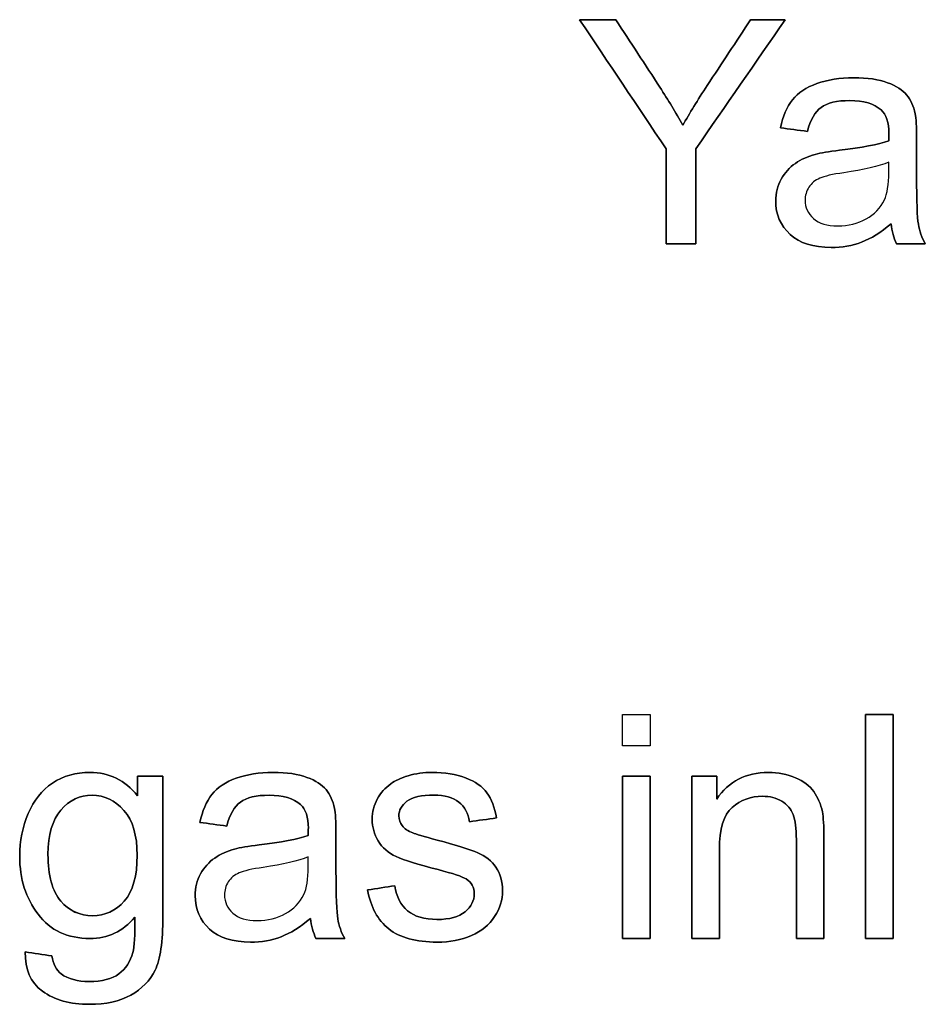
# Model space of a CAD drawing. Header units: inches. Extents: x 0 to 20790, y -12 to 14700.
# Tile 337 of 359: x 12641 to 13045, y 11741 to 12180. Entities that reach past the tile are written whole.
import ezdxf

# ---------------------------------------------------------------- set-up
doc = ezdxf.new("R2010")
doc.units = ezdxf.units.IN
doc.layers.add('1', color=7, linetype='Continuous', true_color=0xffffff)
doc.layers.add('254', color=7, linetype='Continuous', true_color=0xffffff)

msp = doc.modelspace()

# ---------------------------------------------------------------- linework, layer by layer
at = {"layer": '1', "color": 2, "linetype": 'Continuous', "lineweight": 25}
for points, knots in [([(12929.213, 12122.322), (12929.213, 12108.2), (12929.213, 12094.079), (12929.213, 12079.958), (12933.622, 12079.958), (12938.031, 12079.958), (12942.439, 12079.958), (12942.439, 12094.079), (12942.439, 12108.2), (12942.439, 12122.322), (12955.742, 12141.534), (12969.045, 12160.746), (12982.347, 12179.958), (12977.205, 12179.958), (12972.063, 12179.958), (12966.921, 12179.958), (12960.466, 12170.16), (12954.011, 12160.362), (12943.254, 12144.035), (12939.651, 12138.131), (12936.632, 12132.887), (12933.511, 12138.541), (12930.109, 12144.169), (12919.962, 12159.889), (12913.327, 12169.904), (12906.752, 12179.958), (12901.389, 12179.958), (12896.025, 12179.958), (12890.661, 12179.958), (12903.512, 12160.746), (12916.363, 12141.534), (12929.213, 12122.322)], [0, 0, 0, 0, 0.1103051, 0.1103051, 0.1103051, 0.1447421, 0.1447421, 0.1447421, 0.2550472, 0.2550472, 0.2550472, 0.4375812, 0.4375812, 0.4375812, 0.4777466, 0.4777466, 0.4777466, 0.569398, 0.569398, 0.6304764, 0.6304764, 0.6304764, 0.6824201, 0.6824201, 0.7755709, 0.7755709, 0.7755709, 0.8178419, 0.8178419, 0.8178419, 1, 1, 1, 1]), ([(13016.421, 12080.704), (13020.618, 12082.286), (13024.992, 12085.023), (13029.546, 12088.886), (13029.904, 12085.483), (13030.723, 12082.49), (13032.002, 12079.958), (13036.274, 12079.958), (13040.546, 12079.958), (13044.818, 12079.958), (13043.283, 12082.721), (13042.235, 12085.637), (13041.211, 12091.679), (13040.93, 12098.888), (13040.93, 12115.781), (13040.93, 12121.239), (13040.93, 12132.145), (13040.725, 12135.906), (13040.316, 12138.003), (13039.6, 12141.38), (13038.321, 12144.143), (13034.7, 12148.579), (13031.848, 12150.385), (13024.1, 12153.31), (13019.083, 12154.043), (13006.676, 12154.043), (13001.175, 12153.173), (12991.731, 12149.786), (12988.103, 12147.341), (12985.622, 12144.169), (12983.115, 12141.022), (12981.324, 12136.878), (12980.224, 12131.736), (12984.223, 12131.19), (12988.222, 12130.644), (12992.222, 12130.098), (12993.552, 12135.24), (12995.573, 12138.822), (13001.099, 12142.864), (13005.345, 12143.862), (13017.318, 12143.862), (13021.974, 12142.48), (13027.435, 12137.685), (13028.599, 12134.14), (13028.599, 12128.691), (13028.574, 12127.617), (13028.523, 12125.929), (13023.841, 12124.291), (13016.525, 12122.884), (13001.763, 12121.13), (12998.131, 12120.505), (12995.701, 12119.866), (12992.426, 12118.945), (12989.485, 12117.614), (12984.278, 12114.041), (12982.142, 12111.705), (12978.93, 12105.841), (12978.101, 12102.598), (12978.101, 12093.005), (12980.249, 12088.042), (12988.794, 12080.265), (12994.908, 12078.321), (13007.699, 12078.321), (13012.201, 12079.114), (13016.421, 12080.704)], [0, 0, 0, 0, 0.0765039, 0.0765039, 0.0765039, 0.1223348, 0.1223348, 0.1223348, 0.1854242, 0.1854242, 0.1854242, 0.2310898, 0.2310898, 0.2768206, 0.2768206, 0.2986459, 0.2986459, 0.3204371, 0.3204371, 0.3204371, 0.351304, 0.351304, 0.3819584, 0.3819584, 0.4127907, 0.4127907, 0.4437503, 0.4437503, 0.4749126, 0.4749126, 0.4749126, 0.5152084, 0.5152084, 0.5152084, 0.5508908, 0.5508908, 0.5508908, 0.5880256, 0.5880256, 0.6251605, 0.6251605, 0.6649244, 0.6649244, 0.6941768, 0.6941768, 0.696714, 0.696714, 0.696714, 0.7608957, 0.7608957, 0.7924142, 0.7924142, 0.7924142, 0.8204189, 0.8204189, 0.8482961, 0.8482961, 0.875987, 0.875987, 0.9235432, 0.9235432, 0.9710993, 0.9710993, 1, 1, 1, 1]), ([(13008.468, 12111.668), (13017.369, 12112.959), (13024.071, 12114.493), (13028.523, 12116.31), (13028.523, 12114.809), (13028.523, 12113.308), (13028.523, 12106.41), (13027.858, 12102.316), (13026.553, 12099.528), (13024.813, 12095.947), (13022.102, 12093.107), (13014.734, 12088.963), (13010.539, 12087.939), (13001.022, 12087.939), (12997.415, 12089.014), (12992.465, 12093.403), (12991.199, 12096.126), (12991.199, 12101.523), (12991.787, 12103.468), (12994.027, 12106.98), (12995.675, 12108.303), (12997.748, 12109.224), (12999.845, 12110.119), (13003.427, 12110.938), (13008.468, 12111.668)], [0, 0, 0, 0, 0.1667307, 0.1667307, 0.1667307, 0.2031213, 0.2031213, 0.3340034, 0.3340034, 0.3340034, 0.4399845, 0.4399845, 0.5459656, 0.5459656, 0.6530924, 0.6530924, 0.7596728, 0.7596728, 0.8287836, 0.8287836, 0.8971838, 0.8971838, 0.8971838, 1, 1, 1, 1]), ([(12909.774, 11869.958), (12909.774, 11865.251), (12909.774, 11860.544), (12909.774, 11855.837), (12913.867, 11855.837), (12917.96, 11855.837), (12922.053, 11855.837), (12922.053, 11860.544), (12922.053, 11865.251), (12922.053, 11869.958), (12917.96, 11869.958), (12913.867, 11869.958), (12909.774, 11869.958)], [0, 0, 0, 0, 0.2674419, 0.2674419, 0.2674419, 0.5, 0.5, 0.5, 0.7674419, 0.7674419, 0.7674419, 1, 1, 1, 1]), ([(13018.139, 11869.958), (13018.139, 11836.624), (13018.139, 11803.291), (13018.139, 11769.958), (13022.232, 11769.958), (13026.325, 11769.958), (13030.418, 11769.958), (13030.418, 11803.291), (13030.418, 11836.624), (13030.418, 11869.958), (13026.325, 11869.958), (13022.232, 11869.958), (13018.139, 11869.958)], [0, 0, 0, 0, 0.4453178, 0.4453178, 0.4453178, 0.5, 0.5, 0.5, 0.9453178, 0.9453178, 0.9453178, 1, 1, 1, 1]), ([(12655.335, 11762.181), (12651.353, 11762.769), (12647.371, 11763.358), (12643.388, 11763.946), (12643.209, 11756.144), (12645.767, 11750.285), (12656.41, 11742.508), (12663.393, 11740.564), (12679.305, 11740.564), (12685.445, 11741.92), (12695.392, 11747.378), (12699.029, 11751.104), (12703.634, 11760.518), (12704.785, 11768.5), (12704.785, 11800.656), (12704.785, 11821.531), (12704.785, 11842.406), (12701.008, 11842.406), (12697.23, 11842.406), (12693.452, 11842.406), (12693.452, 11839.49), (12693.452, 11836.573), (12693.452, 11833.657), (12687.901, 11840.59), (12680.866, 11844.043), (12665.9, 11844.043), (12660.324, 11842.432), (12650.807, 11836.087), (12647.174, 11831.559), (12642.198, 11819.863), (12640.932, 11813.498), (12640.932, 11796.537), (12643.67, 11787.916), (12654.568, 11773.539), (12662.293, 11769.958), (12680.252, 11769.958), (12686.929, 11773.104), (12692.301, 11779.449), (12692.352, 11771.442), (12692.045, 11766.172), (12690.35, 11759.592), (12688.234, 11756.399), (12682.043, 11751.846), (12677.668, 11750.72), (12666.694, 11750.72), (12662.524, 11751.846), (12657.21, 11755.82), (12655.821, 11758.497), (12655.335, 11762.181)], [0, 0, 0, 0, 0.0346674, 0.0346674, 0.0346674, 0.0920587, 0.0920587, 0.14945, 0.14945, 0.1976723, 0.1976723, 0.2456003, 0.2456003, 0.2935283, 0.2935283, 0.3822114, 0.3822114, 0.3822114, 0.4068085, 0.4068085, 0.4068085, 0.4257978, 0.4257978, 0.4257978, 0.4788047, 0.4788047, 0.5186392, 0.5186392, 0.5584738, 0.5584738, 0.5985193, 0.5985193, 0.6568077, 0.6568077, 0.7150962, 0.7150962, 0.7619967, 0.7619967, 0.7619967, 0.7961642, 0.7961642, 0.8525884, 0.8525884, 0.9090126, 0.9090126, 0.9611354, 0.9611354, 1, 1, 1, 1]), ([(12757.482, 11770.704), (12761.679, 11772.286), (12766.054, 11775.023), (12770.608, 11778.886), (12770.966, 11775.483), (12771.784, 11772.49), (12773.063, 11769.958), (12777.336, 11769.958), (12781.608, 11769.958), (12785.88, 11769.958), (12784.345, 11772.721), (12783.296, 11775.637), (12782.272, 11781.679), (12781.992, 11788.888), (12781.992, 11805.781), (12781.992, 11811.239), (12781.992, 11822.145), (12781.787, 11825.906), (12781.378, 11828.003), (12780.661, 11831.38), (12779.382, 11834.143), (12775.762, 11838.579), (12772.91, 11840.385), (12765.162, 11843.31), (12760.145, 11844.043), (12747.737, 11844.043), (12742.237, 11843.173), (12732.792, 11839.786), (12729.165, 11837.341), (12726.683, 11834.169), (12724.176, 11831.022), (12722.386, 11826.878), (12721.285, 11821.736), (12725.285, 11821.19), (12729.284, 11820.644), (12733.283, 11820.098), (12734.614, 11825.24), (12736.635, 11828.822), (12742.16, 11832.864), (12746.407, 11833.862), (12758.379, 11833.862), (12763.035, 11832.48), (12768.497, 11827.685), (12769.661, 11824.14), (12769.661, 11818.691), (12769.635, 11817.617), (12769.584, 11815.929), (12764.903, 11814.291), (12757.586, 11812.884), (12742.824, 11811.13), (12739.193, 11810.505), (12736.763, 11809.866), (12733.488, 11808.945), (12730.546, 11807.614), (12725.339, 11804.041), (12723.204, 11801.705), (12719.992, 11795.841), (12719.162, 11792.598), (12719.162, 11783.005), (12721.311, 11778.042), (12729.855, 11770.265), (12735.97, 11768.321), (12748.761, 11768.321), (12753.263, 11769.114), (12757.482, 11770.704)], [0, 0, 0, 0, 0.0765039, 0.0765039, 0.0765039, 0.1223348, 0.1223348, 0.1223348, 0.1854242, 0.1854242, 0.1854242, 0.2310898, 0.2310898, 0.2768206, 0.2768206, 0.2986459, 0.2986459, 0.3204371, 0.3204371, 0.3204371, 0.351304, 0.351304, 0.3819584, 0.3819584, 0.4127907, 0.4127907, 0.4437503, 0.4437503, 0.4749126, 0.4749126, 0.4749126, 0.5152084, 0.5152084, 0.5152084, 0.5508908, 0.5508908, 0.5508908, 0.5880256, 0.5880256, 0.6251605, 0.6251605, 0.6649244, 0.6649244, 0.6941768, 0.6941768, 0.696714, 0.696714, 0.696714, 0.7608957, 0.7608957, 0.7924142, 0.7924142, 0.7924142, 0.8204189, 0.8204189, 0.8482961, 0.8482961, 0.875987, 0.875987, 0.9235432, 0.9235432, 0.9710993, 0.9710993, 1, 1, 1, 1]), ([(12808.264, 11793.493), (12804.214, 11792.854), (12800.163, 11792.214), (12796.113, 11791.575), (12797.469, 11783.9), (12800.615, 11778.093), (12810.49, 11770.265), (12817.678, 11768.321), (12832.772, 11768.321), (12837.863, 11769.318), (12846.867, 11773.258), (12850.321, 11776.046), (12855.068, 11783.294), (12856.282, 11787.149), (12856.282, 11795.412), (12855.31, 11798.917), (12853.34, 11801.731), (12851.395, 11804.57), (12848.684, 11806.719), (12841.819, 11809.639), (12835.765, 11811.554), (12821.075, 11815.497), (12817.474, 11816.568), (12816.246, 11817.029), (12814.097, 11817.898), (12812.536, 11818.973), (12811.539, 11820.303), (12810.541, 11821.582), (12810.029, 11823.015), (12810.029, 11827.108), (12811.232, 11829.282), (12816.057, 11833.03), (12820.083, 11833.938), (12830.495, 11833.938), (12834.179, 11832.889), (12839.421, 11828.716), (12841.009, 11825.803), (12841.546, 11822.068), (12845.546, 11822.614), (12849.545, 11823.16), (12853.544, 11823.706), (12852.777, 11828.387), (12851.37, 11832.122), (12847.289, 11837.733), (12844.105, 11839.95), (12835.509, 11843.225), (12830.521, 11844.043), (12821.055, 11844.043), (12817.525, 11843.557), (12810.932, 11841.564), (12808.315, 11840.385), (12806.422, 11838.978), (12803.864, 11837.162), (12801.843, 11834.885), (12800.385, 11832.122), (12798.901, 11829.385), (12798.159, 11826.392), (12798.159, 11819.612), (12799.055, 11816.364), (12802.655, 11810.501), (12805.297, 11808.203), (12812.245, 11804.882), (12818.497, 11802.933), (12834.179, 11798.968), (12838.349, 11797.586), (12842.451, 11794.914), (12843.67, 11792.726), (12843.67, 11786.842), (12842.288, 11784.156), (12836.85, 11779.538), (12832.644, 11778.425), (12821.413, 11778.425), (12817.064, 11779.705), (12810.85, 11784.9), (12808.929, 11788.633), (12808.264, 11793.493)], [0, 0, 0, 0, 0.0404895, 0.0404895, 0.0404895, 0.1071351, 0.1071351, 0.1737806, 0.1737806, 0.2139853, 0.2139853, 0.2541899, 0.2541899, 0.2941967, 0.2941967, 0.3349535, 0.3349535, 0.3349535, 0.3675238, 0.3675238, 0.4001824, 0.4001824, 0.422844, 0.422844, 0.422844, 0.4393558, 0.4393558, 0.4393558, 0.4525638, 0.4525638, 0.473441, 0.473441, 0.4944569, 0.4944569, 0.5123205, 0.5123205, 0.5299935, 0.5299935, 0.5299935, 0.5618603, 0.5618603, 0.5618603, 0.5937182, 0.5937182, 0.6253869, 0.6253869, 0.6570557, 0.6570557, 0.6781682, 0.6781682, 0.6992358, 0.6992358, 0.6992358, 0.7229391, 0.7229391, 0.7229391, 0.7469068, 0.7469068, 0.7733472, 0.7733472, 0.8000596, 0.8000596, 0.8266961, 0.8266961, 0.8464466, 0.8464466, 0.8746802, 0.8746802, 0.9060222, 0.9060222, 0.9375362, 0.9375362, 0.968907, 0.968907, 1, 1, 1, 1]), ([(12909.774, 11842.406), (12909.774, 11818.257), (12909.774, 11794.107), (12909.774, 11769.958), (12913.867, 11769.958), (12917.96, 11769.958), (12922.053, 11769.958), (12922.053, 11794.107), (12922.053, 11818.257), (12922.053, 11842.406), (12917.96, 11842.406), (12913.867, 11842.406), (12909.774, 11842.406)], [0, 0, 0, 0, 0.4275362, 0.4275362, 0.4275362, 0.5, 0.5, 0.5, 0.9275362, 0.9275362, 0.9275362, 1, 1, 1, 1]), ([(12940.728, 11842.406), (12940.728, 11818.257), (12940.728, 11794.107), (12940.728, 11769.958), (12944.821, 11769.958), (12948.914, 11769.958), (12953.007, 11769.958), (12953.007, 11783.15), (12953.007, 11796.341), (12953.007, 11818.794), (12954.9, 11825.087), (12962.509, 11831.726), (12967.026, 11833.401), (12975.519, 11833.401), (12978.359, 11832.659), (12983.252, 11829.703), (12984.933, 11827.722), (12985.88, 11825.24), (12986.852, 11822.759), (12987.313, 11819.024), (12987.313, 11799.343), (12987.313, 11784.65), (12987.313, 11769.958), (12991.406, 11769.958), (12995.499, 11769.958), (12999.592, 11769.958), (12999.592, 11784.804), (12999.592, 11799.65), (12999.592, 11820.175), (12999.362, 11824.166), (12998.927, 11826.443), (12998.185, 11829.948), (12996.906, 11832.966), (12993.261, 11838.048), (12990.536, 11840.104), (12983.229, 11843.272), (12979.203, 11844.043), (12964.775, 11844.043), (12957.1, 11840.052), (12951.779, 11832.096), (12951.779, 11835.533), (12951.779, 11838.969), (12951.779, 11842.406), (12948.095, 11842.406), (12944.412, 11842.406), (12940.728, 11842.406)], [0, 0, 0, 0, 0.1641372, 0.1641372, 0.1641372, 0.191957, 0.191957, 0.191957, 0.2816181, 0.2816181, 0.3445605, 0.3445605, 0.4072634, 0.4072634, 0.4466064, 0.4466064, 0.4856496, 0.4856496, 0.4856496, 0.5169313, 0.5169313, 0.6090651, 0.6090651, 0.6090651, 0.6413431, 0.6413431, 0.6413431, 0.7584182, 0.7584182, 0.803204, 0.803204, 0.803204, 0.8296833, 0.8296833, 0.8563396, 0.8563396, 0.8829284, 0.8829284, 0.9440358, 0.9440358, 0.9440358, 0.9710461, 0.9710461, 0.9710461, 1, 1, 1, 1]), ([(12659.229, 11786.654), (12655.437, 11791.037), (12653.544, 11797.97), (12653.544, 11816.21), (12655.463, 11822.785), (12663.11, 11831.663), (12667.742, 11833.862), (12678.743, 11833.862), (12683.475, 11831.61), (12691.355, 11822.606), (12693.324, 11815.929), (12693.324, 11797.791), (12691.406, 11790.986), (12683.782, 11782.288), (12679.05, 11780.114), (12667.717, 11780.114), (12662.984, 11782.314), (12659.229, 11786.654)], [0, 0, 0, 0, 0.1302048, 0.1302048, 0.2495592, 0.2495592, 0.3696509, 0.3696509, 0.4919978, 0.4919978, 0.6143447, 0.6143447, 0.7427029, 0.7427029, 0.871061, 0.871061, 1, 1, 1, 1]), ([(12749.53, 11801.668), (12758.431, 11802.959), (12765.133, 11804.493), (12769.584, 11806.31), (12769.584, 11804.809), (12769.584, 11803.308), (12769.584, 11796.41), (12768.919, 11792.316), (12767.614, 11789.528), (12765.875, 11785.947), (12763.163, 11783.107), (12755.796, 11778.963), (12751.6, 11777.939), (12742.084, 11777.939), (12738.477, 11779.014), (12733.526, 11783.403), (12732.26, 11786.126), (12732.26, 11791.523), (12732.849, 11793.468), (12735.088, 11796.98), (12736.737, 11798.303), (12738.809, 11799.224), (12740.907, 11800.119), (12744.488, 11800.938), (12749.53, 11801.668)], [0, 0, 0, 0, 0.1667307, 0.1667307, 0.1667307, 0.2031213, 0.2031213, 0.3340034, 0.3340034, 0.3340034, 0.4399845, 0.4399845, 0.5459656, 0.5459656, 0.6530924, 0.6530924, 0.7596728, 0.7596728, 0.8287836, 0.8287836, 0.8971838, 0.8971838, 0.8971838, 1, 1, 1, 1])]:
    msp.add_open_spline(points, degree=3, knots=knots, dxfattribs=at)
at = {"layer": '254', "color": 2, "linetype": 'Continuous', "lineweight": 25}
for points in [[(12906.752, 12179.958), (12901.389, 12179.958), (12896.025, 12179.958), (12890.661, 12179.958)], [(12890.661, 12179.958), (12903.512, 12160.746), (12916.363, 12141.534), (12929.213, 12122.322)], [(12942.439, 12122.322), (12955.742, 12141.534), (12969.045, 12160.746), (12982.347, 12179.958)], [(12982.347, 12179.958), (12977.205, 12179.958), (12972.063, 12179.958), (12966.921, 12179.958)], [(12985.622, 12144.169), (12983.115, 12141.022), (12981.324, 12136.878), (12980.224, 12131.736)], [(12980.224, 12131.736), (12984.223, 12131.19), (12988.222, 12130.644), (12992.222, 12130.098)], [(12929.213, 12122.322), (12929.213, 12108.2), (12929.213, 12094.079), (12929.213, 12079.958)], [(12942.439, 12079.958), (12942.439, 12094.079), (12942.439, 12108.2), (12942.439, 12122.322)], [(13016.422, 12080.7), (13020.618, 12082.286), (13024.992, 12085.023), (13029.546, 12088.886)], [(13029.546, 12088.886), (13029.904, 12085.483), (13030.723, 12082.49), (13032.002, 12079.958)], [(12929.213, 12079.958), (12933.622, 12079.958), (12938.031, 12079.958), (12942.439, 12079.958)], [(13032.002, 12079.958), (13036.274, 12079.958), (13040.546, 12079.958), (13044.818, 12079.958)], [(13030.418, 11869.958), (13026.325, 11869.958), (13022.232, 11869.958), (13018.139, 11869.958)], [(13018.139, 11869.958), (13018.139, 11836.624), (13018.139, 11803.291), (13018.139, 11769.958)], [(13030.418, 11769.958), (13030.418, 11803.291), (13030.418, 11836.624), (13030.418, 11869.958)], [(12704.785, 11842.406), (12701.008, 11842.406), (12697.23, 11842.406), (12693.452, 11842.406)], [(12693.452, 11842.406), (12693.452, 11839.49), (12693.452, 11836.573), (12693.452, 11833.657)], [(12909.774, 11842.406), (12909.774, 11818.257), (12909.774, 11794.107), (12909.774, 11769.958)], [(12922.053, 11842.406), (12917.96, 11842.406), (12913.867, 11842.406), (12909.774, 11842.406)], [(12922.053, 11769.958), (12922.053, 11794.107), (12922.053, 11818.257), (12922.053, 11842.406)], [(12940.728, 11842.406), (12940.728, 11818.257), (12940.728, 11794.107), (12940.728, 11769.958)], [(12951.779, 11842.406), (12948.095, 11842.406), (12944.412, 11842.406), (12940.728, 11842.406)], [(12951.779, 11832.096), (12951.779, 11835.533), (12951.779, 11838.969), (12951.779, 11842.406)], [(12806.422, 11838.978), (12803.864, 11837.162), (12801.843, 11834.885), (12800.385, 11832.122)], [(12726.683, 11834.169), (12724.176, 11831.022), (12722.386, 11826.878), (12721.285, 11821.736)], [(12721.285, 11821.736), (12725.285, 11821.19), (12729.284, 11820.644), (12733.283, 11820.098)], [(12816.246, 11817.029), (12814.097, 11817.898), (12812.536, 11818.973), (12811.539, 11820.303)], [(12841.546, 11822.068), (12845.546, 11822.614), (12849.545, 11823.16), (12853.544, 11823.706)], [(12808.264, 11793.493), (12804.214, 11792.854), (12800.163, 11792.214), (12796.113, 11791.575)], [(12757.484, 11770.7), (12761.679, 11772.286), (12766.054, 11775.023), (12770.608, 11778.886)], [(12770.608, 11778.886), (12770.966, 11775.483), (12771.784, 11772.49), (12773.063, 11769.958)], [(12773.063, 11769.958), (12777.336, 11769.958), (12781.608, 11769.958), (12785.88, 11769.958)], [(12909.774, 11769.958), (12913.867, 11769.958), (12917.96, 11769.958), (12922.053, 11769.958)], [(12940.728, 11769.958), (12944.821, 11769.958), (12948.914, 11769.958), (12953.007, 11769.958)], [(12987.313, 11769.958), (12991.406, 11769.958), (12995.499, 11769.958), (12999.592, 11769.958)], [(13018.139, 11769.958), (13022.232, 11769.958), (13026.325, 11769.958), (13030.418, 11769.958)], [(12655.335, 11762.181), (12651.353, 11762.769), (12647.371, 11763.358), (12643.388, 11763.946)]]:
    msp.add_open_spline(points, degree=3, dxfattribs=at)
for points, knots in [([(12936.632, 12132.887), (12933.511, 12138.541), (12930.109, 12144.169), (12919.962, 12159.889), (12913.327, 12169.904), (12906.752, 12179.958)], [0, 0, 0, 0, 0.3579988, 0.3579988, 1, 1, 1, 1]), ([(12966.921, 12179.958), (12960.466, 12170.16), (12954.011, 12160.362), (12943.254, 12144.035), (12939.651, 12138.131), (12936.632, 12132.887)], [0, 0, 0, 0, 0.6000884, 0.6000884, 1, 1, 1, 1]), ([(13040.316, 12138.003), (13039.6, 12141.38), (13038.321, 12144.143), (13034.7, 12148.579), (13031.848, 12150.385), (13024.1, 12153.31), (13019.083, 12154.043), (13006.676, 12154.043), (13001.175, 12153.173), (12991.731, 12149.786), (12988.103, 12147.341), (12985.622, 12144.169)], [0, 0, 0, 0, 0.1998175, 0.1998175, 0.3982597, 0.3982597, 0.5978525, 0.5978525, 0.7982702, 0.7982702, 1, 1, 1, 1]), ([(12992.222, 12130.098), (12993.552, 12135.24), (12995.573, 12138.822), (13001.099, 12142.864), (13005.345, 12143.862), (13017.318, 12143.862), (13021.974, 12142.48), (13027.435, 12137.685), (13028.599, 12134.14), (13028.599, 12128.691), (13028.574, 12127.617), (13028.523, 12125.929)], [0, 0, 0, 0, 0.2546567, 0.2546567, 0.5093133, 0.5093133, 0.7819988, 0.7819988, 0.9826008, 0.9826008, 1, 1, 1, 1]), ([(13044.818, 12079.958), (13043.283, 12082.721), (13042.235, 12085.637), (13041.211, 12091.679), (13040.93, 12098.888), (13040.93, 12115.781), (13040.93, 12121.239), (13040.93, 12132.145), (13040.725, 12135.906), (13040.316, 12138.003)], [0, 0, 0, 0, 0.3382309, 0.3382309, 0.6769456, 0.6769456, 0.8385991, 0.8385991, 1, 1, 1, 1]), ([(13028.523, 12125.929), (13023.841, 12124.291), (13016.525, 12122.884), (13001.763, 12121.13), (12998.131, 12120.505), (12995.701, 12119.866)], [0, 0, 0, 0, 0.6706534, 0.6706534, 1, 1, 1, 1]), ([(12995.701, 12119.866), (12992.426, 12118.945), (12989.485, 12117.614), (12984.278, 12114.041), (12982.142, 12111.705), (12978.93, 12105.841), (12978.101, 12102.598), (12978.101, 12093.005), (12980.249, 12088.042), (12988.794, 12080.265), (12994.908, 12078.321), (13007.699, 12078.321), (13012.201, 12079.114), (13016.422, 12080.7)], [0, 0, 0, 0, 0.1349064, 0.1349064, 0.2691988, 0.2691988, 0.4025939, 0.4025939, 0.6316855, 0.6316855, 0.8607771, 0.8607771, 1, 1, 1, 1]), ([(12693.452, 11833.657), (12687.901, 11840.59), (12680.866, 11844.043), (12665.9, 11844.043), (12660.324, 11842.432), (12650.807, 11836.087), (12647.174, 11831.559), (12642.198, 11819.863), (12640.932, 11813.498), (12640.932, 11796.537), (12643.67, 11787.916), (12654.568, 11773.539), (12662.293, 11769.958), (12680.252, 11769.958), (12686.929, 11773.104), (12692.301, 11779.449)], [0, 0, 0, 0, 0.1576654, 0.1576654, 0.2761504, 0.2761504, 0.3946354, 0.3946354, 0.513748, 0.513748, 0.6871229, 0.6871229, 0.8604978, 0.8604978, 1, 1, 1, 1]), ([(12643.388, 11763.946), (12643.209, 11756.144), (12645.767, 11750.285), (12656.41, 11742.508), (12663.393, 11740.564), (12679.305, 11740.564), (12685.445, 11741.92), (12695.392, 11747.378), (12699.029, 11751.104), (12703.634, 11760.518), (12704.785, 11768.5), (12704.785, 11800.656), (12704.785, 11821.531), (12704.785, 11842.406)], [0, 0, 0, 0, 0.1651339, 0.1651339, 0.3302679, 0.3302679, 0.4690195, 0.4690195, 0.6069243, 0.6069243, 0.7448291, 0.7448291, 1, 1, 1, 1]), ([(12781.378, 11828.003), (12780.661, 11831.38), (12779.382, 11834.143), (12775.762, 11838.579), (12772.91, 11840.385), (12765.162, 11843.31), (12760.145, 11844.043), (12747.737, 11844.043), (12742.237, 11843.173), (12732.792, 11839.786), (12729.165, 11837.341), (12726.683, 11834.169)], [0, 0, 0, 0, 0.1998175, 0.1998175, 0.3982597, 0.3982597, 0.5978525, 0.5978525, 0.7982702, 0.7982702, 1, 1, 1, 1]), ([(12853.544, 11823.706), (12852.777, 11828.387), (12851.37, 11832.122), (12847.289, 11837.733), (12844.105, 11839.95), (12835.509, 11843.225), (12830.521, 11844.043), (12821.055, 11844.043), (12817.525, 11843.557), (12810.932, 11841.564), (12808.315, 11840.385), (12806.422, 11838.978)], [0, 0, 0, 0, 0.2319035, 0.2319035, 0.4624303, 0.4624303, 0.6929571, 0.6929571, 0.8466416, 0.8466416, 1, 1, 1, 1]), ([(12998.927, 11826.443), (12998.185, 11829.948), (12996.906, 11832.966), (12993.261, 11838.048), (12990.536, 11840.104), (12983.229, 11843.272), (12979.203, 11844.043), (12964.775, 11844.043), (12957.1, 11840.052), (12951.779, 11832.096)], [0, 0, 0, 0, 0.1880212, 0.1880212, 0.3772987, 0.3772987, 0.5660965, 0.5660965, 1, 1, 1, 1]), ([(12659.224, 11786.663), (12655.437, 11791.037), (12653.544, 11797.97), (12653.544, 11816.21), (12655.463, 11822.785), (12663.11, 11831.663), (12667.742, 11833.862), (12678.743, 11833.862), (12683.475, 11831.61), (12687.415, 11827.108)], [0, 0, 0, 0, 0.2646451, 0.2646451, 0.5072365, 0.5072365, 0.7513263, 0.7513263, 1, 1, 1, 1]), ([(12733.283, 11820.098), (12734.614, 11825.24), (12736.635, 11828.822), (12742.16, 11832.864), (12746.407, 11833.862), (12758.379, 11833.862), (12763.035, 11832.48), (12768.497, 11827.685), (12769.661, 11824.14), (12769.661, 11818.691), (12769.635, 11817.617), (12769.584, 11815.929)], [0, 0, 0, 0, 0.2546567, 0.2546567, 0.5093133, 0.5093133, 0.7819988, 0.7819988, 0.9826008, 0.9826008, 1, 1, 1, 1]), ([(12811.539, 11820.303), (12810.541, 11821.582), (12810.029, 11823.015), (12810.029, 11827.108), (12811.232, 11829.282), (12816.057, 11833.03), (12820.083, 11833.938), (12830.495, 11833.938), (12834.179, 11832.889), (12839.421, 11828.716), (12841.009, 11825.803), (12841.546, 11822.068)], [0, 0, 0, 0, 0.1457231, 0.1457231, 0.3760596, 0.3760596, 0.6079277, 0.6079277, 0.8050156, 0.8050156, 1, 1, 1, 1]), ([(12953.007, 11769.958), (12953.007, 11783.15), (12953.007, 11796.341), (12953.007, 11818.794), (12954.9, 11825.087), (12962.509, 11831.726), (12967.026, 11833.401), (12975.519, 11833.401), (12978.359, 11832.659), (12983.252, 11829.703), (12984.933, 11827.722), (12985.88, 11825.24)], [0, 0, 0, 0, 0.3052888, 0.3052888, 0.5196028, 0.5196028, 0.7331012, 0.7331012, 0.867061, 0.867061, 1, 1, 1, 1]), ([(12800.385, 11832.122), (12798.901, 11829.385), (12798.159, 11826.392), (12798.159, 11819.612), (12799.055, 11816.364), (12802.655, 11810.501), (12805.297, 11808.203), (12812.245, 11804.882), (12818.497, 11802.933), (12834.179, 11798.968), (12838.349, 11797.586), (12842.451, 11794.914), (12843.67, 11792.726), (12843.67, 11786.842), (12842.288, 11784.156), (12836.85, 11779.538), (12832.644, 11778.425), (12821.413, 11778.425), (12817.064, 11779.705), (12810.85, 11784.9), (12808.929, 11788.633), (12808.264, 11793.493)], [0, 0, 0, 0, 0.0865067, 0.0865067, 0.1819388, 0.1819388, 0.2783523, 0.2783523, 0.3744917, 0.3744917, 0.4457774, 0.4457774, 0.5476815, 0.5476815, 0.6608043, 0.6608043, 0.7745486, 0.7745486, 0.8877757, 0.8877757, 1, 1, 1, 1]), ([(12687.415, 11827.108), (12691.355, 11822.606), (12693.324, 11815.929), (12693.324, 11797.791), (12691.406, 11790.986), (12683.782, 11782.288), (12679.05, 11780.114), (12667.717, 11780.114), (12662.984, 11782.314), (12659.224, 11786.663)], [0, 0, 0, 0, 0.2408393, 0.2408393, 0.4935118, 0.4935118, 0.7461842, 0.7461842, 1, 1, 1, 1]), ([(12785.88, 11769.958), (12784.345, 11772.721), (12783.296, 11775.637), (12782.272, 11781.679), (12781.992, 11788.888), (12781.992, 11805.781), (12781.992, 11811.239), (12781.992, 11822.145), (12781.787, 11825.906), (12781.378, 11828.003)], [0, 0, 0, 0, 0.3382309, 0.3382309, 0.6769456, 0.6769456, 0.8385991, 0.8385991, 1, 1, 1, 1]), ([(12985.88, 11825.24), (12986.852, 11822.759), (12987.313, 11819.024), (12987.313, 11799.343), (12987.313, 11784.65), (12987.313, 11769.958)], [0, 0, 0, 0, 0.2534662, 0.2534662, 1, 1, 1, 1]), ([(12999.592, 11769.958), (12999.592, 11784.804), (12999.592, 11799.65), (12999.592, 11820.175), (12999.362, 11824.166), (12998.927, 11826.443)], [0, 0, 0, 0, 0.723307, 0.723307, 1, 1, 1, 1]), ([(12769.584, 11815.929), (12764.903, 11814.291), (12757.586, 11812.884), (12742.824, 11811.13), (12739.193, 11810.505), (12736.763, 11809.866)], [0, 0, 0, 0, 0.6706534, 0.6706534, 1, 1, 1, 1]), ([(12853.34, 11801.731), (12851.395, 11804.57), (12848.684, 11806.719), (12841.819, 11809.639), (12835.765, 11811.554), (12821.075, 11815.497), (12817.474, 11816.568), (12816.246, 11817.029)], [0, 0, 0, 0, 0.3705784, 0.3705784, 0.7421602, 0.7421602, 1, 1, 1, 1]), ([(12736.763, 11809.866), (12733.488, 11808.945), (12730.546, 11807.614), (12725.339, 11804.041), (12723.204, 11801.705), (12719.992, 11795.841), (12719.162, 11792.598), (12719.162, 11783.005), (12721.311, 11778.042), (12729.855, 11770.265), (12735.97, 11768.321), (12748.761, 11768.321), (12753.263, 11769.114), (12757.484, 11770.7)], [0, 0, 0, 0, 0.1349064, 0.1349064, 0.2691988, 0.2691988, 0.4025939, 0.4025939, 0.6316855, 0.6316855, 0.8607771, 0.8607771, 1, 1, 1, 1]), ([(12796.113, 11791.575), (12797.469, 11783.9), (12800.615, 11778.093), (12810.49, 11770.265), (12817.678, 11768.321), (12832.772, 11768.321), (12837.863, 11769.318), (12846.867, 11773.258), (12850.321, 11776.046), (12855.068, 11783.294), (12856.282, 11787.149), (12856.282, 11795.412), (12855.31, 11798.917), (12853.34, 11801.731)], [0, 0, 0, 0, 0.2263284, 0.2263284, 0.4526567, 0.4526567, 0.5891918, 0.5891918, 0.7257268, 0.7257268, 0.8615897, 0.8615897, 1, 1, 1, 1]), ([(12692.301, 11779.449), (12692.352, 11771.442), (12692.045, 11766.172), (12690.35, 11759.592), (12688.234, 11756.399), (12682.043, 11751.846), (12677.668, 11750.72), (12666.694, 11750.72), (12662.524, 11751.846), (12657.21, 11755.82), (12655.821, 11758.497), (12655.335, 11762.181)], [0, 0, 0, 0, 0.1435588, 0.1435588, 0.3806319, 0.3806319, 0.6177051, 0.6177051, 0.8367054, 0.8367054, 1, 1, 1, 1])]:
    msp.add_open_spline(points, degree=3, knots=knots, dxfattribs=at)

doc.saveas('drawing.dxf')
